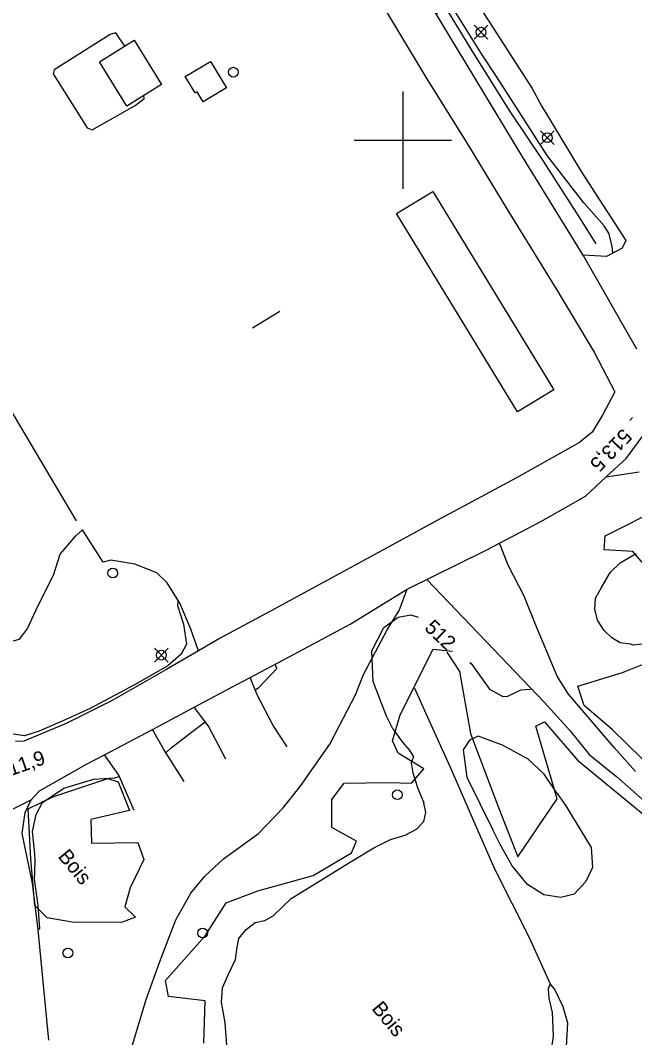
# Model space of a CAD drawing. Extents: x 347312 to 350503, y 6073086 to 6076432.
# Drawn here: x 349221.6 to 349347.5, y 6074615.9 to 6074824.6 of the extents above; entities that cross this region are included whole.
import ezdxf

# ---------------------------------------------------------------- set-up
doc = ezdxf.new("R2010")
doc.units = 0
for name, color, linetype in [('Level 19', 7, 'Continuous'), ('Level 2', 7, 'Continuous'), ('Level 21', 7, 'Continuous'), ('Level 22', 7, 'Continuous'), ('Level 3', 7, 'Continuous'), ('Level 31', 7, 'Continuous'), ('Level 36', 7, 'Continuous'), ('Level 37', 7, 'Continuous'), ('Level 4', 7, 'Continuous'), ('Level 44', 7, 'Continuous'), ('Level 61', 7, 'Continuous')]:
    doc.layers.add(name, color=color, linetype=linetype)

msp = doc.modelspace()

# ---------------------------------------------------------------- linework, layer by layer
at = {"layer": 'Level 19'}
for points in [[(349297.17, 6074841.64), (349299.42, 6074843.09), (349302.76, 6074845.14), (349305.38, 6074844.25), (349311.14, 6074834.87), (349315.35, 6074827.9), (349326.53, 6074810.63), (349328.42, 6074807.08), (349336.54, 6074793.6), (349345.74, 6074779.45), (349344.95, 6074777.87), (349341.72, 6074776.14), (349336.98, 6074776.41)], [(349242.98, 6074819.3), (349241.14, 6074822.04), (349240, 6074821.69), (349228.5, 6074814.43), (349228.3, 6074813.58), (349235.28, 6074802.56), (349236.31, 6074802.14), (349245.11, 6074807.13), (349246.92, 6074808.58), (349246.88, 6074809.15)], [(349341.7, 6074730.95), (349348.43, 6074731.98)], [(349213.66, 6074694.77), (349215.66, 6074696.18), (349221.37, 6074697.65), (349222.94, 6074699.73), (349225.27, 6074704.71), (349228.34, 6074710.78), (349229.71, 6074715.11), (349232.91, 6074718.86), (349234.32, 6074720.05)], [(349258.06, 6074695.25), (349256.49, 6074699.67), (349254.26, 6074705.05), (349251.68, 6074709.23), (349249.56, 6074711.23), (349245.05, 6074713.03), (349240.13, 6074713.87), (349238.53, 6074713.44), (349234.32, 6074720.05)], [(349347.73, 6074670.5), (349343.35, 6074675.4), (349333.94, 6074686.34), (349331.66, 6074690.08), (349327.37, 6074700.21), (349324.86, 6074706.47), (349321.62, 6074712.8), (349319.8, 6074717.33)], [(349304.91, 6074709.9), (349329.02, 6074684.65), (349334.24, 6074678.93), (349338.21, 6074673.97), (349343.82, 6074669.49), (349352.65, 6074661.68), (349358.16, 6074656.6), (349363.84, 6074652.93), (349369.24, 6074650.69), (349379.17, 6074648.79), (349385.16, 6074645.93), (349392.91, 6074642.86), (349398.05, 6074641.38), (349404.91, 6074640.9), (349408.82, 6074639.9), (349414.27, 6074636.96), (349417.68, 6074633.5), (349421.89, 6074628.7), (349422.91, 6074628.65), (349425.36, 6074633.2), (349426.33, 6074633.93), (349427.83, 6074634.29)], [(349276.29, 6074675.58), (349273.4, 6074679.94), (349270.12, 6074686.24), (349268.65, 6074689.8)], [(349263.7, 6074673.03), (349260.13, 6074679.83), (349257.19, 6074683.68)], [(349255.15, 6074668.43), (349250.98, 6074675.04), (349248.66, 6074679.12)], [(349244.91, 6074662.54), (349241.78, 6074669.72), (349238.84, 6074673.95)]]:
    msp.add_lwpolyline(points, dxfattribs=at)
at = {"layer": 'Level 2'}
for points in [[(349343.05, 6074776.85), (349342.9, 6074778.25), (349342.2, 6074780.9), (349341.29, 6074782.41), (349337.12, 6074787.18), (349329.58, 6074796.87), (349325.05, 6074803.9), (349319.34, 6074812.89), (349316.24, 6074817.51), (349310.42, 6074826.8), (349304.59, 6074838.39), (349301.61, 6074842.57), (349300.9, 6074842.77), (349299.78, 6074842.19), (349299.48, 6074840.99), (349302.97, 6074833.62), (349307.12, 6074826), (349306.85, 6074825.92)], [(349346.68, 6074696.65), (349344.54, 6074696.88), (349342.84, 6074697.93), (349341.29, 6074699.42), (349339.89, 6074701.56), (349339.36, 6074703.82), (349339.48, 6074706.03), (349340.7, 6074708.26), (349342.49, 6074711.35), (349344.54, 6074713.31), (349347.86, 6074715.19)], [(349253.88, 6074705.66), (349253.86, 6074705.65), (349253.77, 6074704.59), (349255.02, 6074700.74), (349255.6, 6074696.61), (349254.52, 6074694.57), (349251.77, 6074692.17), (349244.99, 6074688.29), (349235.84, 6074683.46), (349230.75, 6074681.07), (349225.43, 6074678.78), (349222.44, 6074677.85), (349219.64, 6074678.22), (349218.5, 6074679.68), (349218.66, 6074682.38), (349217.26, 6074687.48), (349216.48, 6074688.33), (349215.62, 6074688.19)], [(349297.91, 6074679.29), (349296.66, 6074681.87), (349293.9, 6074688.98), (349293.64, 6074695.25), (349296.07, 6074700.02), (349299.04, 6074702.14), (349301.63, 6074702.65), (349303.15, 6074702.16)], [(349349.67, 6074696.67), (349347.19, 6074696.4), (349346.68, 6074696.65)], [(349269.69, 6074687.27), (349270.46, 6074687.73), (349274.16, 6074691.6), (349273.79, 6074692.53)], [(349313.76, 6074692.88), (349314, 6074692.68), (349317.78, 6074687.41), (349320.47, 6074685.89), (349321.54, 6074685.96), (349324.16, 6074687.26), (349326.2, 6074687.38)], [(349251.41, 6074674.36), (349252.49, 6074675.33), (349255.75, 6074677.92), (349259.44, 6074680.72), (349259.45, 6074680.73)], [(349297.91, 6074679.29), (349297.91, 6074679.29), (349299.83, 6074676.62), (349301.32, 6074674.92), (349302.17, 6074673.49), (349301.73, 6074672.29), (349302.03, 6074670.24), (349303.05, 6074667.05), (349304.31, 6074664.07)], [(349331.66, 6074665.98), (349328.99, 6074669.99), (349325.71, 6074673.04), (349320.4, 6074675.89), (349315.47, 6074677.74), (349313.64, 6074676.95), (349312.39, 6074674.93), (349313.12, 6074669.35), (349318.42, 6074658.57)], [(349224.52, 6074653.61), (349224.02, 6074658.17), (349224.83, 6074661.72), (349226.11, 6074664.16), (349230.46, 6074667.06), (349236.6, 6074668.91), (349240.89, 6074669.19), (349241.9, 6074669.46)], [(349331.66, 6074665.98), (349333.4, 6074663.44), (349338.61, 6074654.93), (349338.89, 6074650.79), (349337.49, 6074647.96), (349335.13, 6074645.37), (349332.37, 6074644.63), (349328.9, 6074645.18), (349325.53, 6074647.33), (349322.4, 6074651.18), (349319.92, 6074655.5), (349318.42, 6074658.57)], [(349264.1, 6074611.67), (349263.56, 6074618.95), (349262.83, 6074623.21), (349263.02, 6074626.1), (349264.22, 6074628.91), (349265.65, 6074631.93), (349266.03, 6074634.45), (349266.37, 6074636.23), (349267.87, 6074638.09), (349269.7, 6074639.56), (349271.69, 6074639.93), (349273.42, 6074640.9), (349277.06, 6074644.49), (349282.73, 6074647.94), (349289.08, 6074651.85), (349294.06, 6074654.85), (349297.43, 6074656.57), (349300.46, 6074657.45), (349302.79, 6074658.67), (349304.27, 6074660.23), (349304.68, 6074662.09), (349304.31, 6074664.07)], [(349225.16, 6074638.22), (349225.58, 6074638.26), (349225.23, 6074643.1), (349224.47, 6074648.35), (349224.59, 6074652.08), (349224.52, 6074653.61)]]:
    msp.add_lwpolyline(points, dxfattribs=at)
at = {"layer": 'Level 21'}
for points in [[(349347.94, 6074757.16), (349336.98, 6074776.41), (349324.66, 6074796.41), (349312.96, 6074815.74), (349304.72, 6074829.46), (349297.17, 6074841.64), (349292.38, 6074851.45), (349290.87, 6074852.45), (349287.22, 6074856.57), (349284.78, 6074860.51), (349277.28, 6074873.89), (349270.31, 6074885.82), (349258.6, 6074904.09), (349250.44, 6074918), (349247.24, 6074924.57), (349246.36, 6074931.72), (349247.03, 6074937.08)], [(349293.81, 6074831.02), (349304.59, 6074813.15), (349313.18, 6074799.29), (349321.54, 6074785.61), (349331.61, 6074769.15), (349339.23, 6074756.54), (349343.45, 6074748.38), (349340.99, 6074743.75), (349338.82, 6074740.11), (349336.22, 6074738), (349323.33, 6074730.71), (349312.38, 6074724.89), (349306.62, 6074721.77)], [(349219.96, 6074662.81), (349223.77, 6074664.71), (349225.49, 6074666.53), (349235.1, 6074671.98), (349238.84, 6074673.95), (349248.66, 6074679.12), (349249.97, 6074679.8), (349257.19, 6074683.68), (349264.8, 6074687.75), (349268.65, 6074689.8), (349277.69, 6074694.6), (349289.21, 6074700.74), (349300.86, 6074707.9), (349316.91, 6074715.82), (349319.8, 6074717.33), (349328.28, 6074721.76), (349337.46, 6074727), (349341.7, 6074730.95), (349345.76, 6074734.73), (349349.7, 6074739.94)], [(349306.62, 6074721.77), (349295.64, 6074715.79), (349283.77, 6074709.35), (349272.84, 6074703.4), (349262.56, 6074697.84), (349258.06, 6074695.25), (349251.37, 6074691.38), (349240.37, 6074685.07), (349230.94, 6074680.38), (349222.3, 6074676.74), (349220.53, 6074676.69)], [(349227.4, 6074615.37), (349225.18, 6074638.03), (349224.06, 6074647.58), (349221.93, 6074657.8), (349222.56, 6074662.1), (349223.77, 6074664.71), (349223.77, 6074664.71)]]:
    msp.add_lwpolyline(points, dxfattribs=at)
at = {"layer": 'Level 22'}
msp.add_lwpolyline([(349228.42, 6074588.38), (349231.06, 6074589.99), (349235.03, 6074593.71), (349238.04, 6074597.75), (349241.75, 6074606.82), (349244.55, 6074614.45), (349247.38, 6074623.77), (349250.15, 6074631.53), (349253.45, 6074640.11), (349256.51, 6074645.55), (349259.39, 6074649.04), (349263.22, 6074652.56), (349270.36, 6074657.81), (349275.48, 6074663.03), (349278.94, 6074667.45), (349284.99, 6074676.08), (349288.73, 6074683.23), (349290.27, 6074686.25), (349291.91, 6074690.43), (349296.78, 6074699.58), (349299.26, 6074703.56), (349300.86, 6074707.9)], dxfattribs=at)
at = {"layer": 'Level 3'}
msp.add_line((349347.11, 6074743.09), (349346.56, 6074742.52), dxfattribs=at)
at = {"layer": 'Level 31'}
for points in [[(349244.91, 6074820.49), (349250.52, 6074811.4), (349243.39, 6074807), (349237.78, 6074816.09), (349244.91, 6074820.49)], [(349255.38, 6074813.05), (349260.53, 6074816.17), (349263.82, 6074810.75), (349259.04, 6074807.84), (349257.78, 6074809.92), (349257.42, 6074809.7), (349255.38, 6074813.05)], [(349306.14, 6074789.47), (349330.92, 6074748.77), (349323.49, 6074744.25), (349298.72, 6074784.95), (349306.14, 6074789.47)]]:
    msp.add_lwpolyline(points, dxfattribs=at)
at = {"layer": 'Level 36'}
for p, q in [((349314.6, 6074820.74), (349317.42, 6074823.56)), ((349314.6, 6074823.56), (349317.42, 6074820.74)), ((349328.22, 6074799.1), (349331.04, 6074801.92)), ((349328.22, 6074801.92), (349331.04, 6074799.1)), ((349249.04, 6074692.96), (349251.86, 6074695.78)), ((349249.04, 6074695.78), (349251.86, 6074692.96))]:
    msp.add_line(p, q, dxfattribs=at)
for centre in [(349316.01, 6074822.15), (349265.25, 6074813.95), (349329.63, 6074800.51), (349240.51, 6074711.2), (349250.45, 6074694.37), (349298.85, 6074665.73), (349258.95, 6074637.36), (349231.3, 6074633.26)]:
    msp.add_circle(centre, 1, dxfattribs=at)
at = {"layer": 'Level 37'}
for points in [[(349206.56, 6074765.66), (349217.11, 6074748.59), (349233.02, 6074721.91)], [(349269.17, 6074761.53), (349274.75, 6074764.94)]]:
    msp.add_lwpolyline(points, dxfattribs=at)
at = {"layer": 'Level 4'}
for points in [[(349299.67, 6074841.92), (349306.26, 6074831.35), (349313.94, 6074818.67), (349321.93, 6074805.88), (349328.75, 6074795.67), (349336.19, 6074784.09), (349339.56, 6074778.77)], [(349302.36, 6074687.62), (349304.72, 6074682.43), (349309.74, 6074671.25), (349314.73, 6074659.74), (349318.78, 6074650.55), (349325.87, 6074636.44), (349330.22, 6074626.97)], [(349350.28, 6074602.99), (349341.74, 6074601.23), (349337.5, 6074600), (349334.06, 6074600.42), (349333.23, 6074601.23), (349332.84, 6074606.4), (349333.57, 6074614.1), (349333.79, 6074618.89), (349332.9, 6074622.22), (349331.11, 6074625.91), (349330.22, 6074626.97), (349329.8, 6074625.94), (349329.91, 6074624)], [(349329.91, 6074624), (349330.59, 6074621.1), (349330.85, 6074616.19), (349329.4, 6074606.37)]]:
    msp.add_lwpolyline(points, dxfattribs=at)
at = {"layer": 'Level 44'}
for points in [[(349354.63, 6074707.02), (349347.16, 6074715.65), (349341.3, 6074716), (349341.48, 6074718.86), (349353.46, 6074724.87)], [(349259.16, 6074614.8), (349259.44, 6074623.47), (349251.92, 6074624.38), (349251.31, 6074627.63), (349259.48, 6074636.77), (349263.76, 6074643.54), (349270.27, 6074646.01), (349281.6, 6074649.2), (349289.45, 6074653.85), (349290.48, 6074656.22), (349285.42, 6074659.05), (349285.44, 6074664.79), (349287.94, 6074668.11), (349297.12, 6074668.28), (349301.76, 6074668.12), (349304.31, 6074671.02), (349299.04, 6074674.28), (349297.87, 6074676.77), (349299.41, 6074682.14), (349306.18, 6074695.6), (349310.2, 6074695.21)], [(349309, 6074695.01), (349311.58, 6074691.02), (349313.89, 6074678.32), (349319.64, 6074663.1), (349323.56, 6074652.98), (349331.66, 6074664.92), (349327.26, 6074679.78), (349329.06, 6074680.69), (349335.78, 6074672.83), (349350.75, 6074660.49)], [(349351.99, 6074670.21), (349342.99, 6074679.06), (349337.16, 6074684.07), (349335.85, 6074688.04), (349345, 6074690.79), (349352.2, 6074693.68)], [(349242.29, 6074639.56), (349232.16, 6074639.63), (349227.08, 6074640.49), (349224.52, 6074643.01), (349223.73, 6074652.61), (349223.16, 6074662.85), (349228.2, 6074665.29), (349239.51, 6074669.06), (349241.58, 6074668.39), (349243.92, 6074662.51), (349235.99, 6074660.66), (349236.13, 6074655.8), (349245.64, 6074655.95), (349246.88, 6074652.47), (349244.08, 6074646.64), (349242.99, 6074642.72), (349245.18, 6074640.63), (349242.29, 6074639.56)]]:
    msp.add_lwpolyline(points, dxfattribs=at)
at = {"layer": 'Level 61'}
for p, q in [((349300, 6074810), (349300, 6074790)), ((349290, 6074800), (349310, 6074800))]:
    msp.add_line(p, q, dxfattribs=at)

# ---------------------------------------------------------------- texts
at = {"layer": 'Level 2'}
msp.add_text('512', height=3, rotation=316.2332, dxfattribs=at).set_placement((349304.25, 6074699.77))
at = {"layer": 'Level 3'}
for s, rotation, p in [('513,5', 226.0525, (349345.09, 6074741.04)), ('511,9', 19.3392, (349217.47, 6074668.8))]:
    msp.add_text(s, height=3, rotation=rotation, dxfattribs=at).set_placement(p)
at = {"layer": 'Level 44'}
for p in [(349229.13, 6074653.02), (349293.47, 6074621.83)]:
    msp.add_text('Bois', height=3, rotation=309.568, dxfattribs=at).set_placement(p)

doc.saveas('drawing.dxf')
